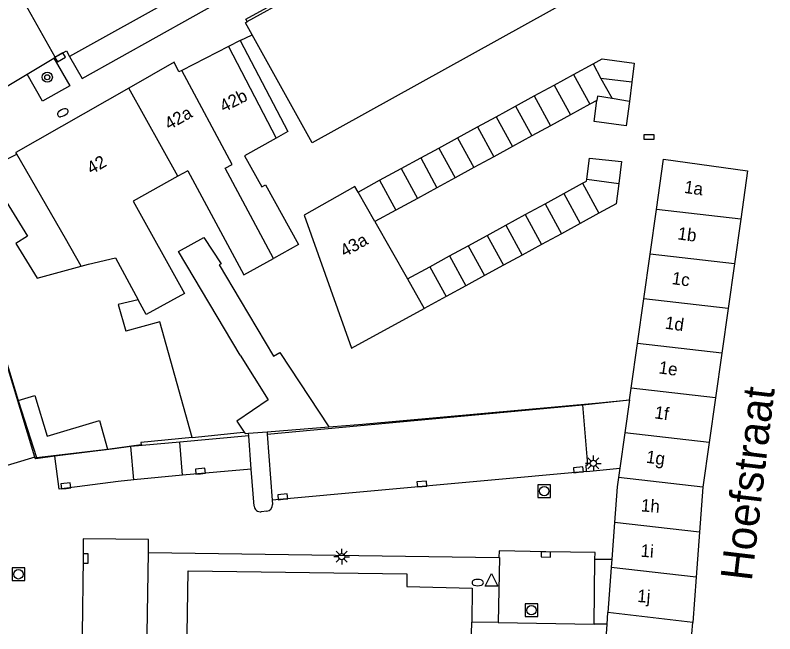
# Model space of a CAD drawing. Extents: x 132999 to 136000, y 398499 to 400501.
# Drawn here: x 133982.2 to 134042.4, y 398500 to 398549.1 of the extents above; entities that cross this region are included whole.
import ezdxf

# ---------------------------------------------------------------- set-up
doc = ezdxf.new("R2010")
doc.units = 0
for name, color, linetype in [('gg-afsc-erfafscheiding', 7, 'Continuous'), ('gg-afsc-hekwerk', 7, 'Continuous'), ('gg-afsc-muur', 7, 'Continuous'), ('gg-anno-huisnummerreeks BGT', 7, 'Continuous'), ('gg-anno-openbare ruimte label', 7, 'Continuous'), ('gg-bbg-bijgebouw', 7, 'Continuous'), ('gg-bbg-gedigitaliseerde bebouwing', 7, 'Continuous'), ('gg-bbg-gedigitaliseerde bebouwing onder overbouw', 7, 'Continuous'), ('gg-bbg-gedigitaliseerde bijgebouw', 7, 'Continuous'), ('gg-bbg-gedigitaliseerde overbouw', 7, 'Continuous'), ('gg-bbg-hoofdgebouw', 7, 'Continuous'), ('gg-bbg-pand overbouw', 7, 'Continuous'), ('gg-bbg-tussenscheiding', 7, 'Continuous'), ('gg-knt-verharding', 7, 'Continuous'), ('gg-knt-verharding nz', 7, 'Continuous'), ('gt-symb-boom', 7, 'Continuous'), ('gt-symb-brandkraan', 7, 'Continuous'), ('gt-symb-kolk', 7, 'Continuous'), ('gt-symb-kolk center center', 7, 'Continuous'), ('gt-symb-lichtmast', 7, 'Continuous'), ('gt-symb-rioolschacht', 7, 'Continuous'), ('gt-symb-waterafsluiter', 7, 'Continuous')]:
    doc.layers.add(name, color=color, linetype=linetype)

# ---------------------------------------------------------------- blocks, each defined once
blk = doc.blocks.new('gt0-BOOM')
at = {"layer": 'gt-symb-boom'}
for radius in [0.4, 0.2]:
    blk.add_circle((0, 0), radius, dxfattribs=at)
blk = doc.blocks.new('gt0-BR')
at = {"layer": 'gt-symb-brandkraan'}
for centre, radius, start, end in [((-0.244, 0), 0.206, 107.56694, 252.43307), ((0.599, -2.664), 3, 106.89205, 107.56694), ((0, -0.691), 0.938, 73.10799, 106.89205), ((-0.599, -2.664), 3, 72.43309, 73.10799), ((0.244, 0), 0.206, 287.56695, 72.43309), ((0.599, 2.664), 3, 252.43307, 253.10797), ((0, 0.691), 0.938, 253.10797, 286.89206), ((-0.599, 2.664), 3, 286.89206, 287.56695)]:
    blk.add_arc(centre, radius, start, end, dxfattribs=at)
blk = doc.blocks.new('gt0-KOLK')
at = {"layer": 'gt-symb-kolk'}
blk.add_lwpolyline([(0, 0), (0.375, 0), (0.375, 0.4), (-0.375, 0.4), (-0.375, 0), (0, 0)], dxfattribs=at)
blk = doc.blocks.new('gt0-KOLKCC')
at = {"layer": 'gt-symb-kolk center center'}
blk.add_lwpolyline([(-0.375, 0.2), (0.375, 0.2), (0.375, -0.2), (-0.375, -0.2)], close=True, dxfattribs=at)
blk = doc.blocks.new('gt0-WAFSL')
at = {"layer": 'gt-symb-waterafsluiter'}
for p, q in [((-0.5, -0.333), (0, 0.667)), ((0, 0.667), (0.5, -0.333)), ((0.5, -0.333), (-0.5, -0.333))]:
    blk.add_line(p, q, dxfattribs=at)
blk = doc.blocks.new('gt0-RS')
at = {"layer": 'gt-symb-rioolschacht'}
blk.add_lwpolyline([(-0.5, -0.5), (0.5, -0.5), (0.5, 0.5), (-0.5, 0.5)], close=True, dxfattribs=at)
blk.add_circle((0, 0), 0.375, dxfattribs=at)
blk = doc.blocks.new('gt0-LMAST')
at = {"layer": 'gt-symb-lichtmast'}
for p, q in [((-0.005, 0.246), (-0.005, 0.621)), ((-0.182, 0.173), (-0.447, 0.438)), ((0.172, 0.173), (0.437, 0.438)), ((-0.255, -0.004), (-0.63, -0.004)), ((-0.182, -0.181), (-0.447, -0.446)), ((-0.005, -0.254), (-0.005, -0.629)), ((0.437, -0.446), (0.172, -0.181)), ((0.245, -0.004), (0.62, -0.004))]:
    blk.add_line(p, q, dxfattribs=at)
blk.add_circle((-0.005, -0.004), 0.25, dxfattribs=at)

msp = doc.modelspace()

# ---------------------------------------------------------------- linework, layer by layer
at = {"layer": 'gg-afsc-erfafscheiding'}
msp.add_lwpolyline([(133982.38, 398518.53), (133983.844, 398513.988), (133989.467, 398514.665)], dxfattribs=at)
at = {"layer": 'gg-afsc-hekwerk'}
for p, q in [((134028.477, 398518.347), (134030.884, 398518.567)), ((134009.706, 398516.629), (134028.477, 398518.347))]:
    msp.add_line(p, q, dxfattribs=at)
at = {"layer": 'gg-afsc-muur'}
for p, q in [((134000, 398547.093), (134000.943, 398547.552)), ((134007.034, 398516.419), (134008.389, 398516.526)), ((134008.389, 398516.526), (134009.706, 398516.629)), ((133996.184, 398515.586), (134000, 398515.967)), ((134000, 398515.967), (134000.322, 398515.999))]:
    msp.add_line(p, q, dxfattribs=at)
at = {"layer": 'gg-bbg-bijgebouw'}
for p, q in [((133977.3, 398535.28), (133982.38, 398518.53)), ((134030.884, 398518.567), (134030.514, 398515.948)), ((133988.83, 398516.94), (133989.467, 398514.665)), ((134002.129, 398516.034), (134007.034, 398516.419)), ((134000.663, 398515.919), (134002.129, 398516.034)), ((134030.514, 398515.948), (134030.122, 398513.16)), ((134030.122, 398513.16), (134030.015, 398512.402)), ((134029.702, 398508.835), (134029.487, 398505.917)), ((134029.487, 398505.917), (134029.439, 398505.263)), ((134029.439, 398505.263), (134029.177, 398501.693)), ((134029.108, 398500.758), (134029.177, 398501.693)), ((134029.052, 398500), (134029.108, 398500.758))]:
    msp.add_line(p, q, dxfattribs=at)
for points in [[(133982.38, 398518.53), (133983.7, 398518.93), (133984.68, 398515.68), (133988.83, 398516.94)], [(133996.184, 398515.586), (133992.127, 398515.176), (133992.152, 398514.988), (133989.476, 398514.631), (133989.467, 398514.665)], [(134000.322, 398515.999), (134000.406, 398515.899), (134000.663, 398515.919)], [(134030.015, 398512.402), (134029.91, 398511.66), (134029.702, 398508.835)]]:
    msp.add_lwpolyline(points, dxfattribs=at)
at = {"layer": 'gg-bbg-gedigitaliseerde bebouwing'}
for p, q in [((133982.272, 398538.086), (133982.207, 398538.2)), ((133986.135, 398531.377), (133982.272, 398538.086)), ((133995.847, 398536.759), (133995.057, 398536.322)), ((133995.057, 398536.322), (133991.51, 398534.356)), ((134010.687, 398532.718), (134013.261, 398528.168)), ((133987.396, 398529.187), (133986.135, 398531.377))]:
    msp.add_line(p, q, dxfattribs=at)
for points in [[(134035.401, 398555.956), (134035.449, 398555.869), (134032.894, 398554.449), (134033.053, 398554.163), (134005.719, 398538.963), (134000.943, 398547.552)], [(134002.861, 398539.357), (134000.35, 398537.936), (134001.711, 398535.487), (134002.009, 398535.652), (134004.638, 398530.903), (134002.651, 398529.803)], [(133995.847, 398536.759), (134000.301, 398528.502), (134002.651, 398529.803)], [(134009.358, 398535.068), (134009.109, 398535.508), (134005.087, 398533.234), (134008.844, 398522.68), (134014.59, 398525.818)], [(133991.51, 398534.356), (133995.573, 398527.026), (133992.549, 398525.35), (133991.92, 398526.513)]]:
    msp.add_lwpolyline(points, dxfattribs=at)
at = {"layer": 'gg-bbg-gedigitaliseerde bebouwing onder overbouw'}
msp.add_line((133999.066, 398546.615), (134002.861, 398539.357), dxfattribs=at)
at = {"layer": 'gg-bbg-gedigitaliseerde bijgebouw'}
for p, q in [((134026.454, 398544.404), (134027.992, 398545.244)), ((134024.913, 398543.562), (134026.454, 398544.404)), ((134023.334, 398542.7), (134024.913, 398543.562)), ((134031.069, 398543.776), (134030.873, 398542.244)), ((134021.844, 398541.886), (134023.334, 398542.7)), ((134027.748, 398542.034), (134026.207, 398541.193)), ((134028.286, 398542.328), (134027.748, 398542.034)), ((134020.299, 398541.043), (134021.844, 398541.886)), ((134018.826, 398540.238), (134020.299, 398541.043)), ((134026.207, 398541.193), (134024.627, 398540.33)), ((134017.246, 398539.376), (134018.826, 398540.238)), ((134024.627, 398540.33), (134023.138, 398539.517)), ((134015.758, 398538.563), (134017.246, 398539.376)), ((134023.138, 398539.517), (134021.593, 398538.673)), ((134014.319, 398537.777), (134015.758, 398538.563)), ((134021.593, 398538.673), (134020.119, 398537.869)), ((134020.119, 398537.869), (134018.54, 398537.006)), ((134012.761, 398536.926), (134014.319, 398537.777)), ((134011.06, 398535.997), (134012.761, 398536.926)), ((134018.54, 398537.006), (134017.052, 398536.194)), ((134009.358, 398535.068), (134011.06, 398535.997)), ((134017.052, 398536.194), (134015.613, 398535.408)), ((134015.613, 398535.408), (134014.055, 398534.557)), ((134025.676, 398534.949), (134027.163, 398535.76)), ((134024.183, 398534.133), (134025.676, 398534.949)), ((134014.055, 398534.557), (134012.353, 398533.628)), ((134012.353, 398533.628), (134010.687, 398532.718)), ((134022.62, 398533.279), (134024.183, 398534.133)), ((134032.515, 398530.132), (134033.014, 398533.678)), ((134021.07, 398532.433), (134022.62, 398533.279)), ((134028.457, 398533.39), (134026.971, 398532.578)), ((134019.589, 398531.624), (134021.07, 398532.433)), ((134026.971, 398532.578), (134025.478, 398531.763)), ((134039.708, 398532.92), (134039.208, 398529.374)), ((134018.082, 398530.801), (134019.589, 398531.624)), ((134025.478, 398531.763), (134023.915, 398530.91)), ((134016.617, 398530.001), (134018.082, 398530.801)), ((134023.915, 398530.91), (134022.364, 398530.063)), ((134015.042, 398529.141), (134016.617, 398530.001)), ((134022.364, 398530.063), (134020.883, 398529.254)), ((134032.015, 398526.586), (134032.515, 398530.132)), ((134039.208, 398529.374), (134038.708, 398525.828)), ((134013.261, 398528.168), (134015.042, 398529.141)), ((134020.883, 398529.254), (134019.377, 398528.431)), ((134019.377, 398528.431), (134017.911, 398527.631)), ((134017.911, 398527.631), (134016.336, 398526.771)), ((134016.336, 398526.771), (134014.59, 398525.818)), ((134031.515, 398523.04), (134032.015, 398526.586)), ((134038.708, 398525.828), (134038.206, 398522.282)), ((134031.015, 398519.494), (134031.515, 398523.04)), ((134003.137, 398522.325), (134007.034, 398516.419)), ((134038.206, 398522.282), (134037.707, 398518.737)), ((134030.884, 398518.567), (134031.015, 398519.494)), ((134037.707, 398518.737), (134037.208, 398515.19)), ((134037.208, 398515.19), (134036.708, 398511.644)), ((134036.708, 398511.644), (134036.437, 398508.073)), ((134036.437, 398508.073), (134036.174, 398504.501)), ((134036.174, 398504.501), (134035.908, 398500.89)), ((134035.842, 398500), (134035.908, 398500.89))]:
    msp.add_line(p, q, dxfattribs=at)
for points in [[(134027.992, 398545.244), (134028.709, 398545.635), (134031.265, 398545.308), (134031.069, 398543.776)], [(134030.873, 398542.244), (134030.628, 398540.333), (134028.072, 398540.66), (134028.286, 398542.328)], [(134027.488, 398536.096), (134027.701, 398537.763), (134030.263, 398537.479), (134030.04, 398535.736)], [(134033.014, 398533.678), (134033.579, 398537.682), (134040.247, 398536.742), (134039.708, 398532.92)], [(133979.86, 398536.86), (133983.122, 398531.558), (133982.198, 398530.988), (133983.902, 398528.227), (133987.396, 398529.187)], [(134027.163, 398535.76), (134027.466, 398535.926), (134027.488, 398536.096)], [(134030.04, 398535.736), (134029.836, 398534.143), (134028.457, 398533.39)], [(134000, 398522.129), (133995.12, 398530.36), (133997.109, 398531.462)], [(133997.109, 398531.462), (133998.482, 398529.381), (133998.342, 398529.282), (134000, 398526.486)], [(133991.92, 398526.513), (133990.321, 398526.135), (133990.93, 398524.018)], [(134000, 398526.486), (134002.638, 398522.036), (134003.137, 398522.325)], [(133996.184, 398515.586), (133993.617, 398524.756), (133990.93, 398524.018)], [(134000, 398522.129), (134002.23, 398518.563), (133999.73, 398516.875), (134000.322, 398515.999)]]:
    msp.add_lwpolyline(points, dxfattribs=at)
at = {"layer": 'gg-bbg-gedigitaliseerde overbouw'}
msp.add_lwpolyline([(134000, 398547.093), (134003.775, 398539.874), (134002.861, 398539.357)], dxfattribs=at)
at = {"layer": 'gg-bbg-hoofdgebouw'}
for p, q in [((134000.559, 398548.593), (134006.213, 398551.737)), ((133999.066, 398546.615), (133995.364, 398544.722)), ((133991.163, 398543.314), (133982.207, 398538.2)), ((134018.358, 398500), (134018.371, 398500.92))]:
    msp.add_line(p, q, dxfattribs=at)
for points in [[(134000.943, 398547.552), (134000.41, 398548.51), (134000.559, 398548.593)], [(133995.364, 398544.722), (133995.142, 398544.608), (133994.755, 398545.365), (133991.163, 398543.314)], [(133995.801, 398500), (133995.875, 398504.991), (134013.23, 398504.75)], [(134013.23, 398504.75), (134013.23, 398503.76), (134018.41, 398503.63), (134018.371, 398500.92)]]:
    msp.add_lwpolyline(points, dxfattribs=at)
at = {"layer": 'gg-bbg-pand overbouw'}
msp.add_line((134000, 398547.093), (133999.066, 398546.615), dxfattribs=at)
at = {"layer": 'gg-bbg-tussenscheiding'}
for p, q in [((134027.992, 398545.244), (134028.623, 398544.089)), ((134026.454, 398544.404), (134027.748, 398542.034)), ((134028.623, 398544.089), (134029.501, 398542.482)), ((134031.069, 398543.776), (134028.623, 398544.089)), ((133995.057, 398536.322), (133991.163, 398543.314)), ((134024.913, 398543.562), (134026.207, 398541.193)), ((134023.334, 398542.7), (134024.627, 398540.33)), ((134030.873, 398542.244), (134029.501, 398542.482)), ((134021.844, 398541.886), (134023.138, 398539.517)), ((134020.299, 398541.043), (134021.593, 398538.673)), ((134018.826, 398540.238), (134020.119, 398537.869)), ((134017.246, 398539.376), (134018.54, 398537.006)), ((134015.758, 398538.563), (134017.052, 398536.194)), ((134014.319, 398537.777), (134015.613, 398535.408)), ((134012.761, 398536.926), (134014.055, 398534.557)), ((134011.06, 398535.997), (134012.353, 398533.628)), ((134027.488, 398536.096), (134030.04, 398535.736)), ((134027.163, 398535.76), (134028.457, 398533.39)), ((134010.687, 398532.718), (134009.358, 398535.068)), ((134025.676, 398534.949), (134026.971, 398532.578)), ((134024.183, 398534.133), (134025.478, 398531.763)), ((134039.708, 398532.92), (134033.014, 398533.678)), ((134022.62, 398533.279), (134023.915, 398530.91)), ((134021.07, 398532.433), (134022.364, 398530.063)), ((134019.589, 398531.624), (134020.883, 398529.254)), ((134018.082, 398530.801), (134019.377, 398528.431)), ((134016.617, 398530.001), (134017.911, 398527.631)), ((134039.208, 398529.374), (134032.515, 398530.132)), ((134015.042, 398529.141), (134016.336, 398526.771)), ((134013.261, 398528.168), (134014.59, 398525.818)), ((134038.708, 398525.828), (134032.015, 398526.586)), ((134038.206, 398522.282), (134031.515, 398523.04)), ((134037.707, 398518.737), (134031.015, 398519.494)), ((134037.208, 398515.19), (134030.514, 398515.948)), ((134036.708, 398511.644), (134030.015, 398512.402)), ((134036.437, 398508.073), (134029.702, 398508.835)), ((134036.174, 398504.501), (134029.439, 398505.263)), ((134035.908, 398500.89), (134029.177, 398501.693))]:
    msp.add_line(p, q, dxfattribs=at)
for points in [[(134002.651, 398529.803), (133998.814, 398536.971), (133999.356, 398537.261), (133995.364, 398544.722)], [(134029.501, 398542.482), (134028.347, 398542.681), (134028.286, 398542.328)], [(133987.396, 398529.187), (133987.979, 398529.347), (133990.115, 398529.851), (133991.92, 398526.513)]]:
    msp.add_lwpolyline(points, dxfattribs=at)
at = {"layer": 'gg-knt-verharding'}
for p, q in [((133985.332, 398545.761), (133982.932, 398549.999)), ((133983.107, 398544.434), (133985.215, 398545.691)), ((133985.215, 398545.691), (133985.332, 398545.761)), ((133981.113, 398543.244), (133983.107, 398544.434)), ((133979.86, 398536.86), (133982.272, 398538.086)), ((134027.173, 398518.166), (134030.884, 398518.567)), ((134002.143, 398515.855), (134027.173, 398518.166)), ((134000.678, 398515.722), (133995.224, 398515.225)), ((134000.678, 398515.722), (134000.663, 398515.919)), ((134000.877, 398513.08), (134000.678, 398515.722)), ((134002.129, 398516.034), (134002.143, 398515.855)), ((134002.143, 398515.855), (134002.538, 398510.602)), ((133995.224, 398515.225), (133991.325, 398514.856)), ((134001.109, 398510.14), (134000.877, 398513.08)), ((134002.538, 398510.602), (134002.563, 398510.266)), ((134002.108, 398509.734), (134001.678, 398509.688)), ((133992.618, 398500), (133992.722, 398506.447)), ((133992.722, 398506.447), (134020.529, 398506.047)), ((134020.479, 398500.888), (134018.371, 398500.92)), ((134020.479, 398500.888), (134028.069, 398500.774)), ((134029.108, 398500.758), (134028.069, 398500.774))]:
    msp.add_line(p, q, dxfattribs=at)
for points in [[(133986.46, 398545.839), (133987.467, 398544.081), (134031.488, 398568.707), (134030.529, 398570.465)], [(134000.559, 398548.593), (134000.457, 398548.777), (134006.111, 398551.921), (134006.213, 398551.737)], [(133985.332, 398545.761), (133986.211, 398546.274), (133986.46, 398545.839)], [(133985.215, 398545.691), (133986.496, 398543.493), (133984.327, 398542.285), (133983.107, 398544.434)], [(133983.699, 398514.023), (133978.522, 398531.142), (133974.042, 398529.846)], [(133991.325, 398514.856), (133990.016, 398514.683), (133985.294, 398514.107)], [(133985.294, 398514.107), (133983.788, 398513.902), (133983.699, 398514.023)], [(134020.529, 398506.047), (134020.577, 398506.051), (134020.479, 398500.888)]]:
    msp.add_lwpolyline(points, dxfattribs=at)
for centre, radius, start, end in [((134001.611, 398510.187), 0.504, 185.39316, 277.68126), ((134002.067, 398510.229), 0.497, 274.67797, 4.24372)]:
    msp.add_arc(centre, radius, start, end, dxfattribs=at)
at = {"layer": 'gg-knt-verharding nz'}
for p, q in [((133995.437, 398512.583), (133995.224, 398515.225)), ((133991.569, 398512.229), (133991.325, 398514.856)), ((134027.481, 398512.88), (134030.122, 398513.16)), ((133995.437, 398512.583), (133991.569, 398512.229)), ((134000.877, 398513.08), (133995.437, 398512.583)), ((134027.481, 398512.88), (134002.538, 398510.602)), ((134028.069, 398500.774), (134028.143, 398505.938)), ((134028.143, 398505.938), (134029.487, 398505.917))]:
    msp.add_line(p, q, dxfattribs=at)
for points in [[(134030.529, 398570.465), (134003.95, 398555.576), (133986.46, 398545.839)], [(133983.699, 398514.023), (133979.227, 398512.666), (133978.711, 398512.546), (133978.307, 398513.813), (133974.895, 398524.945), (133973.314, 398530.134), (133973.406, 398530.165)], [(134027.481, 398512.88), (134027.449, 398513.409), (134027.584, 398513.419), (134027.173, 398518.166)], [(133991.569, 398512.229), (133990.32, 398512.099), (133985.639, 398511.47), (133985.294, 398514.107)], [(133992.722, 398506.447), (133992.725, 398507.488), (133987.553, 398507.533), (133987.547, 398505.987), (133987.455, 398500)], [(134028.143, 398505.938), (134028.151, 398506.459), (134024.249, 398506.501), (134020.552, 398506.574), (134020.529, 398506.047)]]:
    msp.add_lwpolyline(points, dxfattribs=at)

# ---------------------------------------------------------------- block references
at = {"layer": 'gt-symb-boom'}
msp.add_blockref('gt0-BOOM', (133984.701, 398544.181), dxfattribs=at)
at = {"layer": 'gt-symb-brandkraan', "rotation": 27.07775140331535}
msp.add_blockref('gt0-BR', (133985.929, 398541.362), dxfattribs=at)
at = {"layer": 'gt-symb-brandkraan'}
msp.add_blockref('gt0-BR', (134018.844, 398504.068), dxfattribs=at)
at = {"layer": 'gt-symb-kolk'}
for p, rotation in [((133985.618, 398545.932), -149.20328608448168), ((133996.864, 398512.71), 5.260915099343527), ((134026.852, 398512.821), 5.374153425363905), ((133986.201, 398511.548), 7.61650852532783), ((134014.434, 398511.692), 5.195890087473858), ((134003.399, 398510.681), 5.236806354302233), ((134024.249, 398506.501), 178.87021137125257), ((133987.547, 398505.987), -90.86352785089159)]:
    msp.add_blockref('gt0-KOLK', p, dxfattribs=dict(at, rotation=rotation))
at = {"layer": 'gt-symb-kolk center center'}
msp.add_blockref('gt0-KOLKCC', (134032.435, 398539.43), dxfattribs=at)
at = {"layer": 'gt-symb-lichtmast'}
for p in [(134028.028, 398513.531), (134008.059, 398506.122)]:
    msp.add_blockref('gt0-LMAST', p, dxfattribs=at)
at = {"layer": 'gt-symb-rioolschacht'}
for p in [(134024.121, 398511.327), (133982.412, 398504.725), (134023.108, 398501.873)]:
    msp.add_blockref('gt0-RS', p, dxfattribs=at)
at = {"layer": 'gt-symb-waterafsluiter'}
msp.add_blockref('gt0-WAFSL', (134019.946, 398504.125), dxfattribs=at)

# ---------------------------------------------------------------- texts
at = {"layer": 'gg-anno-huisnummerreeks BGT'}
for s, rotation, p in [('42b', 27.1, (133998.694, 398541.37)), ('42a', 29.7, (133994.364, 398539.961)), ('42', 29.7, (133988.197, 398536.439)), ('1a', 352, (134035.178, 398535.003)), ('1b', 352, (134034.658, 398531.318)), ('43a', 29.5, (134008.291, 398529.876)), ('1c', 352, (134034.196, 398527.767)), ('1d', 351.9, (134033.657, 398524.23)), ('1e', 352, (134033.157, 398520.68)), ('1f', 352, (134032.826, 398517.11)), ('1g', 352, (134032.158, 398513.588)), ('1h', 355.7, (134031.771, 398509.72)), ('1i', 355.8, (134031.737, 398506.122)), ('1j', 355.8, (134031.473, 398502.53))]:
    msp.add_text(s, height=1, rotation=rotation, dxfattribs=at).set_placement(p)
at = {"layer": 'gg-anno-openbare ruimte label'}
msp.add_text('Hoefstraat', height=2.5, rotation=83.2, dxfattribs=at).set_placement((134040.578, 398504.129))

doc.saveas('drawing.dxf')
